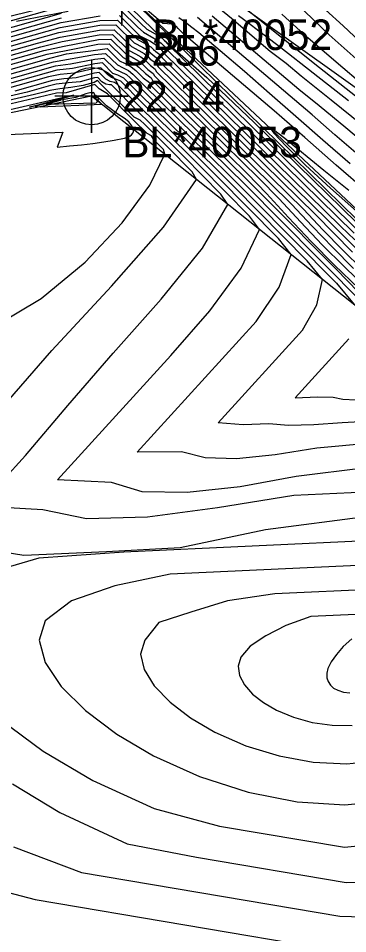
# Model space of a CAD drawing. Extents: x 2356077 to 2359823, y 225951 to 227822.
# Drawn here: x 2356677.4 to 2356704.3, y 227103.7 to 227178.6 of the extents above; entities that cross this region are included whole.
import ezdxf

# ---------------------------------------------------------------- set-up
doc = ezdxf.new("R2010")
doc.units = 0
for name, color, linetype in [('DTM Contours Major', 7, 'Continuous'), ('DTM Contours Minor', 7, 'Continuous'), ('Exist DTM Breakline', 7, 'Continuous'), ('Exist DTM Breakline Cogo Comment', 7, 'Continuous'), ('Exist DTM Breakline Cogo Elevation', 7, 'Continuous'), ('Exist DTM Breakline Cogo Number', 7, 'Continuous'), ('Exist DTM Breakline Cogo Point CELL', 7, 'Continuous')]:
    doc.layers.add(name, color=color, linetype=linetype)

msp = doc.modelspace()

# ---------------------------------------------------------------- linework, layer by layer
at = {"layer": 'DTM Contours Major'}
for points in [[(2356685.914, 227179.594), (2356687.377, 227178.159), (2356687.889, 227177.706), (2356688.808, 227177.179), (2356689.101, 227176.991), (2356689.277, 227176.844), (2356689.384, 227176.735), (2356689.525, 227176.569), (2356689.58, 227176.498), (2356705.94, 227160.458)], [(2356662.572, 227173.829), (2356680.916, 227179.011)], [(2356705.156, 227167.425), (2356703.255, 227169.058), (2356701.383, 227170.699), (2356692.011, 227178.648)], [(2356705.733, 227172.995), (2356703.341, 227175.003), (2356701.04, 227176.999), (2356698.923, 227178.925)], [(2356667.799, 227173.416), (2356678.942, 227176.564), (2356680.804, 227177.053), (2356684.006, 227177.632), (2356685.214, 227177.659), (2356686.618, 227176.283), (2356687.229, 227175.96), (2356687.67, 227175.709), (2356687.949, 227175.471), (2356688.162, 227175.258), (2356688.619, 227174.954), (2356688.811, 227174.618), (2356700.687, 227162.974), (2356702.275, 227161.301), (2356703.884, 227159.644), (2356705.5, 227158.041)], [(2356673.007, 227172.997), (2356680.252, 227175.044), (2356683.601, 227175.627), (2356684.512, 227175.726), (2356685.48, 227174.777), (2356685.896, 227174.562), (2356686.395, 227174.312), (2356686.744, 227174.028), (2356687.67, 227173.103), (2356695.919, 227165.014), (2356701.883, 227158.985), (2356705.865, 227154.957)], [(2356706.911, 227139.891), (2356699.9, 227139.569), (2356693.644, 227138.567), (2356687.94, 227137.797), (2356682.959, 227137.663), (2356679.372, 227138.394), (2356674.189, 227138.696), (2356677.956, 227142.836), (2356681.432, 227146.917), (2356685.118, 227151.198), (2356689.041, 227155.612), (2356692.427, 227159.792), (2356694.505, 227163.373), (2356693.934, 227164.22), (2356690.925, 227167.264), (2356690.168, 227168.019), (2356687.152, 227170.976), (2356684.98, 227173.145), (2356684.837, 227173.148), (2356684.523, 227173.212), (2356684.204, 227173.407), (2356683.865, 227173.74), (2356683.598, 227173.736), (2356682.421, 227173.404), (2356681.448, 227173.312), (2356680.47, 227173.205), (2356679.815, 227173.03), (2356678.093, 227172.544), (2356655.561, 227167.344)], [(2356676.98, 227110.846), (2356682.545, 227108.733), (2356703.639, 227105.161), (2356710.334, 227104.985), (2356717.042, 227105.634), (2356719.566, 227110.111), (2356721.634, 227113.6), (2356724.941, 227126.813), (2356724.992, 227131.621), (2356727.514, 227134.949)], [(2356706.743, 227129.925), (2356701.28, 227129.674), (2356699.228, 227128.934), (2356697.601, 227128.084), (2356696.323, 227127.246), (2356695.548, 227126.35), (2356695.339, 227125.614), (2356695.455, 227124.847), (2356695.861, 227124.076), (2356696.522, 227123.329), (2356697.404, 227122.631), (2356698.472, 227122.01), (2356699.865, 227121.429), (2356701.398, 227121.008), (2356703.013, 227120.777), (2356704.657, 227120.762)]]:
    msp.add_lwpolyline(points, dxfattribs=at)
at = {"layer": 'DTM Contours Minor'}
for points in [[(2356659.971, 227173.669), (2356685.831, 227180.975), (2356705.031, 227162.149), (2356708.556, 227158.946), (2356709.004, 227158.6), (2356709.559, 227157.957), (2356710.905, 227156.596), (2356711.514, 227156.142), (2356729.646, 227143.622), (2356732.019, 227141.822), (2356732.615, 227141.055), (2356734.881, 227139.458), (2356735.103, 227138.828), (2356734.783, 227134.779), (2356732.023, 227113.314), (2356732.006, 227112.941), (2356731.965, 227112.471), (2356731.774, 227111.585), (2356731.542, 227110.583), (2356731.289, 227109.538), (2356731.049, 227108.512), (2356730.783, 227106.876), (2356729.739, 227098.907)], [(2356705.928, 227164.357), (2356703.362, 227166.572), (2356700.796, 227168.85), (2356698.29, 227171.033), (2356690.939, 227177.27), (2356690.602, 227177.586), (2356690.442, 227177.747), (2356690.294, 227177.914), (2356689.946, 227178.104), (2356689.194, 227178.174), (2356685.854, 227181.031)], [(2356706.685, 227175.39), (2356703.912, 227177.968), (2356701.025, 227180.607)], [(2356685.649, 227180.364), (2356689.292, 227176.803), (2356692.784, 227173.758), (2356696.661, 227170.083), (2356707.412, 227159.541), (2356707.996, 227159.102), (2356708.776, 227158.188), (2356710.659, 227156.284), (2356711.452, 227155.651), (2356730.68, 227142.374), (2356731.165, 227141.883), (2356732.008, 227140.919), (2356734.305, 227139.299), (2356734.875, 227138.683), (2356734.532, 227134.45), (2356731.997, 227114.739), (2356731.969, 227114.151), (2356731.759, 227113.08), (2356731.583, 227112.078), (2356731.006, 227109.564), (2356730.731, 227108.338), (2356730.47, 227106.724), (2356729.313, 227097.881)], [(2356677.22, 227178.345), (2356681.44, 227179.175)], [(2356685.773, 227179.208), (2356687.154, 227177.854), (2356687.595, 227177.447), (2356688.455, 227176.969), (2356688.778, 227176.76), (2356689.059, 227176.561), (2356689.195, 227176.421), (2356689.288, 227176.309), (2356689.427, 227176.122), (2356704.815, 227161.033)], [(2356705.475, 227169.859), (2356702.955, 227171.9), (2356700.489, 227173.867), (2356699.253, 227174.907), (2356697.97, 227175.885), (2356694.795, 227178.579), (2356693.773, 227179.417)], [(2356709.303, 227168.791), (2356701.996, 227174.536), (2356698.775, 227177.09), (2356696.128, 227179.228)], [(2356705.713, 227174.611), (2356702.786, 227177.235), (2356700.138, 227179.786)], [(2356663.617, 227173.746), (2356680.907, 227178.631)], [(2356664.663, 227173.664), (2356680.876, 227178.244), (2356684.056, 227178.78)], [(2356665.708, 227173.581), (2356680.809, 227177.847), (2356684.05, 227178.4), (2356685.493, 227178.434), (2356687.078, 227176.88), (2356687.815, 227176.487), (2356688.22, 227176.247), (2356688.434, 227176.045), (2356688.606, 227175.873), (2356688.952, 227175.629), (2356689.12, 227175.368), (2356702.702, 227162.052), (2356704.009, 227160.749), (2356705.451, 227159.303)], [(2356685.633, 227178.821), (2356687.321, 227177.171), (2356688.126, 227176.736), (2356688.502, 227176.507), (2356688.679, 227176.33), (2356689.012, 227176.104), (2356689.119, 227175.968), (2356689.274, 227175.745), (2356703.74, 227161.561), (2356704.874, 227160.479)], [(2356704.495, 227166.701), (2356702.262, 227168.622), (2356700.06, 227170.554), (2356697.917, 227172.446), (2356695.854, 227174.246), (2356693.876, 227175.923), (2356692.125, 227177.39), (2356691.568, 227177.827), (2356691.027, 227178.239), (2356690.498, 227178.626)], [(2356706.346, 227167.793), (2356704.153, 227169.648), (2356701.96, 227171.446), (2356700.305, 227172.76), (2356693.228, 227178.764)], [(2356704.35, 227171.849), (2356701.48, 227174.11), (2356698.841, 227176.165), (2356697.916, 227176.877), (2356697.03, 227177.553), (2356696.18, 227178.192), (2356695.359, 227178.798)], [(2356666.753, 227173.498), (2356680.687, 227177.435), (2356684.033, 227178.017), (2356685.353, 227178.047), (2356686.846, 227176.583), (2356687.517, 227176.228), (2356687.942, 227175.98), (2356688.191, 227175.759), (2356688.384, 227175.565), (2356688.785, 227175.29), (2356688.966, 227174.993), (2356701.688, 227162.519), (2356703.148, 227161.017), (2356704.674, 227159.464)], [(2356668.844, 227173.333), (2356679.211, 227176.262), (2356680.969, 227176.682), (2356683.972, 227177.244), (2356685.074, 227177.272), (2356686.391, 227175.981), (2356686.95, 227175.686), (2356687.403, 227175.433), (2356687.708, 227175.182), (2356688.17, 227174.72), (2356688.56, 227174.424), (2356688.654, 227174.245), (2356697.962, 227165.119), (2356699.7, 227163.404), (2356701.38, 227161.606), (2356703.071, 227159.845), (2356704.775, 227158.135)], [(2356669.889, 227173.25), (2356679.476, 227175.958), (2356681.133, 227176.313), (2356683.932, 227176.855), (2356684.935, 227176.884), (2356686.165, 227175.678), (2356686.678, 227175.407), (2356687.139, 227175.154), (2356687.467, 227174.894), (2356687.968, 227174.394), (2356688.396, 227174.075), (2356688.494, 227173.875), (2356697.05, 227165.486), (2356698.706, 227163.821), (2356700.449, 227161.939), (2356702.221, 227160.078), (2356704.019, 227158.255), (2356705.844, 227156.49)], [(2356670.934, 227173.167), (2356679.732, 227175.653), (2356681.297, 227175.946), (2356683.889, 227176.464), (2356684.797, 227176.496), (2356685.94, 227175.375), (2356686.875, 227174.877), (2356687.223, 227174.609), (2356687.761, 227174.07), (2356688.229, 227173.733), (2356688.33, 227173.509), (2356696.114, 227165.877), (2356697.66, 227164.271), (2356699.46, 227162.313), (2356701.316, 227160.348), (2356703.228, 227158.399), (2356705.197, 227156.49)], [(2356671.967, 227173.081), (2356680.063, 227175.368), (2356681.321, 227175.697), (2356683.301, 227175.92), (2356684.642, 227176.123), (2356685.659, 227175.126), (2356686.108, 227174.893), (2356686.606, 227174.624), (2356686.979, 227174.323), (2356687.579, 227173.723), (2356688.101, 227173.346), (2356688.21, 227173.1), (2356695.957, 227165.503), (2356697.835, 227163.642), (2356703.343, 227158.07), (2356706.082, 227155.276)], [(2356674.04, 227172.911), (2356680.422, 227174.714), (2356681.647, 227174.866), (2356683.629, 227175.257), (2356684.378, 227175.334), (2356685.289, 227174.44), (2356685.693, 227174.242), (2356686.206, 227174.003), (2356686.514, 227173.728), (2356687.812, 227172.436), (2356694.7, 227165.683), (2356696.432, 227163.939), (2356703.369, 227156.921), (2356704.822, 227155.182)], [(2356706.273, 227145.653), (2356703.839, 227145.505), (2356701.516, 227145.356), (2356699.463, 227145.299), (2356697.837, 227145.429), (2356695.76, 227145.353), (2356693.707, 227145.503), (2356700.603, 227153.084), (2356701.769, 227155.159), (2356702.242, 227157.23), (2356700.986, 227158.77), (2356695.036, 227164.789), (2356693.549, 227166.284), (2356687.286, 227172.428), (2356686.004, 227173.709), (2356685.512, 227173.93), (2356685.114, 227174.088), (2356684.244, 227174.941), (2356683.631, 227174.88), (2356681.793, 227174.478), (2356680.521, 227174.363), (2356675.065, 227172.822)], [(2356706.252, 227143.844), (2356701.784, 227143.445), (2356698.362, 227142.882), (2356695.216, 227142.579), (2356692.638, 227142.65), (2356690.715, 227143.129), (2356687.1, 227143.123), (2356696.809, 227153.795), (2356698.695, 227156.618), (2356699.663, 227159.277), (2356698.627, 227160.596), (2356693.659, 227165.621), (2356692.415, 227166.869), (2356687.469, 227171.719), (2356685.745, 227173.438), (2356685.354, 227173.627), (2356684.983, 227173.748), (2356684.675, 227173.994), (2356684.112, 227174.546), (2356683.621, 227174.499), (2356681.948, 227174.094), (2356680.799, 227174.004), (2356679.835, 227173.792), (2356676.081, 227172.731)], [(2356705.764, 227141.83), (2356700.075, 227141.12), (2356695.508, 227140.282), (2356691.168, 227139.818), (2356687.509, 227139.881), (2356684.986, 227140.623), (2356680.587, 227140.846), (2356689.849, 227151.028), (2356693.02, 227154.663), (2356695.58, 227158.169), (2356697.084, 227161.325), (2356696.278, 227162.41), (2356692.291, 227166.443), (2356691.291, 227167.445), (2356687.308, 227171.349), (2356685.479, 227173.175), (2356685.227, 227173.337), (2356684.885, 227173.435), (2356684.538, 227173.604), (2356683.983, 227174.148), (2356683.602, 227174.115), (2356682.118, 227173.72), (2356681.084, 227173.649), (2356680.162, 227173.506), (2356677.083, 227172.636)], [(2356675.569, 227146.224), (2356680.124, 227151.438), (2356684.996, 227156.694), (2356689.245, 227161.514), (2356691.926, 227165.421), (2356691.591, 227166.029), (2356689.56, 227168.083), (2356687.681, 227169.931), (2356687.34, 227170.264), (2356686.841, 227170.501), (2356684.096, 227173.24), (2356683.835, 227173.496), (2356683.577, 227173.352), (2356682.677, 227173.098), (2356681.681, 227172.924), (2356680.776, 227172.819), (2356679.961, 227172.693), (2356679.471, 227172.555), (2356678.704, 227172.364), (2356654.663, 227166.815)], [(2356675.291, 227153.345), (2356679.252, 227155.687), (2356682.851, 227158.657), (2356685.876, 227161.868), (2356688.112, 227164.934), (2356689.347, 227167.468), (2356689.235, 227167.851), (2356688.443, 227168.652), (2356688.266, 227168.985), (2356687.908, 227169.181), (2356686.821, 227170.247), (2356684.653, 227172.412), (2356683.997, 227172.813), (2356683.632, 227173.171)], [(2356683.632, 227173.171), (2356681.287, 227172.509), (2356680.498, 227172.467), (2356675.834, 227171.38)], [(2356666.032, 227168.642), (2356681.003, 227169.273), (2356680.558, 227168.057), (2356681.56, 227168.151), (2356682.529, 227168.252), (2356683.463, 227168.365), (2356684.361, 227168.491), (2356685.221, 227168.632), (2356686.043, 227168.79), (2356686.284, 227168.86), (2356686.481, 227168.95), (2356686.63, 227169.061), (2356686.73, 227169.192), (2356686.777, 227169.343), (2356686.768, 227169.516), (2356686.648, 227169.802), (2356686.398, 227170.114), (2356686.016, 227170.433), (2356685.497, 227170.741), (2356684.593, 227171.435), (2356683.803, 227172.224), (2356683.717, 227172.276), (2356683.631, 227172.302), (2356683.571, 227172.456), (2356683.511, 227172.515), (2356683.381, 227172.446), (2356683.331, 227172.527), (2356682.899, 227172.405), (2356682.082, 227172.11), (2356681.436, 227172.007), (2356680.427, 227171.803), (2356678.289, 227171.336), (2356681.915, 227172.308), (2356666.032, 227168.642)], [(2356684.189, 227171.563), (2356683.532, 227172.219), (2356683.967, 227172.058), (2356683.735, 227171.641), (2356680.672, 227171.583), (2356679.641, 227171.56), (2356680.837, 227171.892), (2356678.909, 227171.447), (2356678.746, 227171.367), (2356679.162, 227171.351), (2356684.189, 227171.563)], [(2356704.388, 227164.512), (2356702.341, 227166.154), (2356699.162, 227168.753), (2356698.237, 227169.481), (2356697.892, 227169.676), (2356698.245, 227169.206), (2356699.271, 227168.127), (2356700.856, 227166.576), (2356702.886, 227164.689), (2356705.246, 227162.604)], [(2356704.399, 227152.374), (2356700.011, 227147.55), (2356701.838, 227147.625), (2356703.098, 227147.608), (2356703.909, 227147.453), (2356704.96, 227147.395)], [(2356725.898, 227135.372), (2356713.864, 227143.621), (2356711.907, 227144.634), (2356711.12, 227143.691), (2356710.615, 227142.32), (2356709.71, 227141.048), (2356709.218, 227139.847), (2356708.711, 227138.469), (2356705.95, 227137.855), (2356697.584, 227136.762), (2356690.599, 227135.276), (2356684.577, 227134.96), (2356677.823, 227134.649), (2356673.074, 227135.427)], [(2356724.283, 227135.795), (2356713.765, 227143.004), (2356712.222, 227143.733), (2356711.265, 227142.703), (2356710.713, 227141.203), (2356709.943, 227140.283), (2356709.182, 227138.367), (2356708.587, 227136.748), (2356706.987, 227135.911), (2356686.004, 227134.946), (2356679.053, 227134.455), (2356674.219, 227133.035)], [(2356675.92, 227121.255), (2356679.415, 227118.655), (2356683.457, 227116.27), (2356688.477, 227113.979), (2356693.811, 227112.539), (2356704.036, 227110.808), (2356708.629, 227111.282), (2356713.257, 227111.989), (2356715.099, 227114.534), (2356717.147, 227116.873), (2356718.363, 227119.712), (2356719.947, 227126.042), (2356719.733, 227129.79), (2356724.283, 227135.795)], [(2356676.901, 227115.977), (2356680.765, 227113.653), (2356686.273, 227111.089), (2356691.937, 227110), (2356704.163, 227107.929), (2356709.664, 227108.04), (2356715.161, 227108.81), (2356717.278, 227112.174), (2356719.619, 227115.14), (2356722.421, 227126.336), (2356722.362, 227130.705), (2356725.898, 227135.372)], [(2356706.856, 227133.914), (2356689.796, 227133.129), (2356685.275, 227132.175), (2356681.727, 227130.954), (2356679.569, 227129.33), (2356679.088, 227127.74), (2356679.568, 227125.917), (2356680.875, 227123.962), (2356682.877, 227121.973), (2356685.44, 227120.048), (2356688.432, 227118.286), (2356692.187, 227116.597), (2356696.157, 227115.317), (2356700.171, 227114.516), (2356704.063, 227114.265), (2356707.663, 227114.636)], [(2356706.768, 227131.918), (2356698.334, 227131.53), (2356694.464, 227130.958), (2356691.488, 227130.026), (2356688.873, 227129.182), (2356687.711, 227127.745), (2356687.371, 227126.601), (2356687.654, 227125.333), (2356688.481, 227124.001), (2356689.773, 227122.664), (2356691.451, 227121.384), (2356693.437, 227120.22), (2356695.967, 227119.107), (2356698.682, 227118.271), (2356701.47, 227117.758), (2356704.221, 227117.617), (2356706.824, 227117.898)], [(2356704.625, 227127.836), (2356703.93, 227127.213), (2356703.377, 227126.555), (2356702.952, 227125.959), (2356702.68, 227125.415), (2356702.588, 227125.028), (2356702.595, 227124.67), (2356702.693, 227124.348), (2356702.878, 227124.064), (2356703.142, 227123.826), (2356703.479, 227123.637), (2356703.942, 227123.49), (2356704.479, 227123.422)], [(2356673.009, 227108.03), (2356678.746, 227106.519), (2356703.218, 227102.375)]]:
    msp.add_lwpolyline(points, dxfattribs=at)
at = {"layer": 'Exist DTM Breakline'}
for points in [[(2356732.647, 227097.121), (2356737.418, 227142.921), (2356719.914, 227162.219), (2356687.802, 227185.182), (2356650.898, 227178.916), (2356619.351, 227161.312)], [(2356711.144, 227157.233), (2356685.837, 227180.994), (2356651.307, 227172.553), (2356619.923, 227159.852)], [(2356710.017, 227151.057), (2356683.364, 227172.218), (2356651.181, 227165.578), (2356628.977, 227156.38)]]:
    msp.add_lwpolyline(points, dxfattribs=at)
at = {"layer": 'Exist DTM Breakline Cogo Point CELL'}
for points in [[(2356685.837, 227183.994), (2356685.837, 227177.994), (2356685.837, 227180.994), (2356688.837, 227180.994), (2356682.837, 227180.994)], [(2356683.364, 227175.218), (2356683.364, 227169.218), (2356683.364, 227172.218), (2356686.364, 227172.218), (2356680.364, 227172.218)]]:
    msp.add_lwpolyline(points, dxfattribs=at)
msp.add_circle((2356683.364, 227172.218), 2.344, dxfattribs=at)

# ---------------------------------------------------------------- texts
at = {"layer": 'Exist DTM Breakline Cogo Comment'}
for s, p in [('BL*40052', (2356688.337, 227175.995)), ('BL*40053', (2356685.864, 227167.218))]:
    msp.add_text(s, height=2.5, dxfattribs=at).set_placement(p)
at = {"layer": 'Exist DTM Breakline Cogo Elevation'}
msp.add_text('22.14', height=2.5, dxfattribs=at).set_placement((2356685.864, 227170.968))
at = {"layer": 'Exist DTM Breakline Cogo Number'}
msp.add_text('D256', height=2.5, dxfattribs=at).set_placement((2356685.864, 227174.718))

doc.saveas('drawing.dxf')
